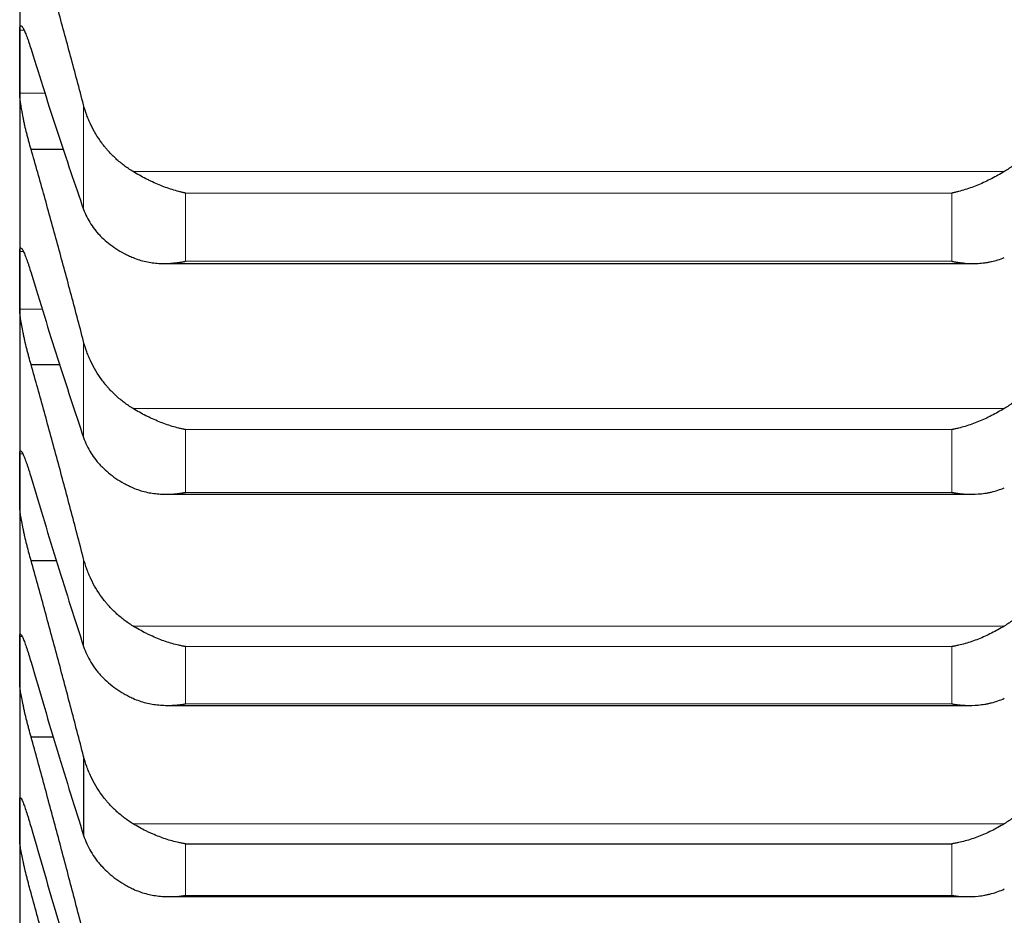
# Model space of a CAD drawing. Header units: inches. Extents: x 0 to 20790, y -12 to 14700.
# Tile 340 of 436: x 14115 to 14162, y 9375 to 9417. Entities that reach past the tile are written whole.
import ezdxf

# ---------------------------------------------------------------- set-up
doc = ezdxf.new("R2010")
doc.units = ezdxf.units.IN
doc.layers.add('1', color=7, linetype='Continuous', true_color=0xffffff)
doc.layers.add('254', color=7, linetype='Continuous', true_color=0xffffff)
doc.styles.add('latin_extended', font='simplex.shx')
doc.dimstyles.get("Standard").update_dxf_attribs({"dimtxt": 0.18, "dimasz": 0.18, "dimexe": 0.18, "dimexo": 0.0625, "dimgap": 0.09, "dimtad": 0, "dimtih": 1, "dimtoh": 1, "dimdec": 4, "dimzin": 0, "dimdsep": 46, "dimtxsty": 'Standard', "dimcen": 0.09, "dimadec": 0, "dimazin": 0, "dimtfac": 1, "dimtdec": 4, "dimtofl": 0, "dimtmove": 0, "dimatfit": 3, "dimfxl": 1, "dimtolj": 1, "dimtzin": 0, "dimarcsym": 0})

# ---------------------------------------------------------------- blocks, each defined once
blk = doc.blocks.new('_U5')
at = {"layer": '254', "color": 3, "linetype": 'Continuous', "lineweight": 13, "transparency": 16777216}
for p, q in [((14167.097, 9939.463), (14167.097, 8111.817)), ((14417.097, 9439.463), (14417.097, 8111.817)), ((14167.097, 8146.817), (13002.826, 8146.817)), ((14044.597, 8146.817), (13922.097, 8146.817)), ((14417.097, 8146.817), (14167.097, 8146.817)), ((14539.597, 8146.817), (14662.097, 8146.817))]:
    blk.add_line(p, q, dxfattribs=at)
at = {"layer": '254', "color": 3, "transparency": 16777216}
for points in [[(14044.597, 8126.4), (14044.597, 8167.233), (14167.097, 8146.817)], [(14539.597, 8167.233), (14539.597, 8126.4), (14417.097, 8146.817)]]:
    blk.add_solid(points, dxfattribs=at)
at = {"layer": 'Defpoints', "color": 0, "transparency": 16777216}
for p in [(14167.097, 9974.463), (14417.097, 9474.463), (14167.097, 8146.817)]:
    blk.add_point(p, dxfattribs=at)
at = {"layer": '254', "color": 2, "lineweight": 13, "transparency": 16777216, "insert": (13064.076, 8330.567), "char_height": 122.5, "attachment_point": 1, "style": 'latin_extended'}
blk.add_mtext('\\A1;250', dxfattribs=at)
blk = doc.blocks.new('_U6')
at = {"layer": '254', "color": 3, "linetype": 'Continuous', "lineweight": 13, "transparency": 16777216}
for p, q in [((14007.097, 9939.463), (14007.097, 8391.817)), ((14167.095, 9649.526), (14167.095, 8391.817)), ((14007.097, 8426.817), (12939.597, 8426.817)), ((13884.597, 8426.817), (13762.097, 8426.817)), ((14167.095, 8426.817), (14007.097, 8426.817)), ((14289.595, 8426.817), (14412.095, 8426.817))]:
    blk.add_line(p, q, dxfattribs=at)
at = {"layer": '254', "color": 3, "transparency": 16777216}
for points in [[(13884.597, 8406.4), (13884.597, 8447.233), (14007.097, 8426.817)], [(14289.595, 8447.233), (14289.595, 8406.4), (14167.095, 8426.817)]]:
    blk.add_solid(points, dxfattribs=at)
at = {"layer": 'Defpoints', "color": 0, "transparency": 16777216}
for p in [(14007.097, 9974.463), (14167.095, 9684.526), (14007.097, 8426.817)]:
    blk.add_point(p, dxfattribs=at)
at = {"layer": '254', "color": 2, "lineweight": 13, "transparency": 16777216, "insert": (13000.847, 8814.733), "char_height": 122.5, "attachment_point": 1, "style": 'latin_extended'}
blk.add_mtext('\\A1;\\C2;Flywheel\\P\\C2;90-240', dxfattribs=at)

msp = doc.modelspace()

# ---------------------------------------------------------------- linework, layer by layer
at = {"layer": '1', "color": 2, "linetype": 'Continuous', "lineweight": 25}
for p, q in [((14115.097, 9426.607), (14115.097, 9415.347)), ((14115.097, 9415.347), (14115.097, 9404.983)), ((14115.635, 9411.196), (14117.189, 9411.196)), ((14121.934, 9405.783), (14160.235, 9405.783)), ((14115.097, 9404.983), (14115.097, 9395.53)), ((14115.635, 9400.996), (14117.019, 9400.996)), ((14115.097, 9395.53), (14115.097, 9387.005)), ((14122.022, 9394.853), (14160.147, 9394.853)), ((14115.635, 9391.715), (14116.858, 9391.715)), ((14115.097, 9387.005), (14115.097, 9379.42)), ((14122.11, 9384.85), (14160.059, 9384.85)), ((14115.635, 9383.367), (14116.705, 9383.367)), ((14118.123, 9382.436), (14118.123, 9378.692)), ((14115.097, 9379.42), (14115.097, 9372.788)), ((14122.953, 9378.292), (14159.241, 9378.292)), ((14122.199, 9375.789), (14159.971, 9375.789))]:
    msp.add_line(p, q, dxfattribs=at)
at = {"layer": '1', "color": 110, "linetype": 'Continuous', "lineweight": 13}
for p, q in [((14115.1, 9416.843), (14115.3, 9416.843)), ((14115.1, 9413.852), (14116.317, 9413.852)), ((14118.123, 9413.291), (14118.123, 9408.347)), ((14120.466, 9410.138), (14161.729, 9410.138)), ((14122.953, 9409.117), (14159.241, 9409.117)), ((14122.953, 9409.117), (14122.953, 9405.889)), ((14159.241, 9409.117), (14159.241, 9405.889)), ((14115.1, 9406.353), (14115.266, 9406.353)), ((14122.953, 9405.889), (14159.241, 9405.889)), ((14115.1, 9403.612), (14116.184, 9403.612)), ((14118.123, 9402.084), (14118.123, 9397.533)), ((14120.466, 9398.912), (14161.729, 9398.912)), ((14122.953, 9397.914), (14159.241, 9397.914)), ((14122.953, 9397.914), (14122.953, 9394.942)), ((14159.241, 9397.914), (14159.241, 9394.942)), ((14115.1, 9396.773), (14115.238, 9396.773)), ((14122.953, 9394.942), (14159.241, 9394.942)), ((14118.123, 9391.793), (14118.123, 9387.643)), ((14120.466, 9388.608), (14161.729, 9388.608)), ((14115.1, 9388.119), (14115.214, 9388.119)), ((14122.953, 9387.633), (14159.241, 9387.633)), ((14122.953, 9387.633), (14122.953, 9384.923)), ((14159.241, 9387.633), (14159.241, 9384.923)), ((14122.953, 9384.923), (14159.241, 9384.923)), ((14120.466, 9379.242), (14161.729, 9379.242)), ((14122.953, 9378.292), (14122.953, 9375.848)), ((14159.241, 9378.292), (14159.241, 9375.848)), ((14122.953, 9375.848), (14159.241, 9375.848))]:
    msp.add_line(p, q, dxfattribs=at)
at = {"layer": '1', "color": 2, "linetype": 'Continuous', "lineweight": 25}
for points in [[(14118.123, 9413.291), (14117.92, 9414.066), (14117.51, 9415.605), (14116.891, 9417.875), (14116.266, 9420.108), (14115.846, 9421.572), (14115.635, 9422.298)], [(14115.097, 9415.347), (14115.097, 9415.846), (14115.098, 9416.344), (14115.1, 9416.843)], [(14115.635, 9415.928), (14115.846, 9415.249), (14116.266, 9413.916), (14116.891, 9411.985), (14117.51, 9410.125), (14117.92, 9408.932), (14118.123, 9408.347)], [(14115.1, 9413.852), (14115.098, 9414.35), (14115.097, 9414.849), (14115.097, 9415.347)], [(14118.123, 9402.084), (14117.92, 9402.865), (14117.51, 9404.416), (14116.891, 9406.71), (14116.266, 9408.972), (14115.846, 9410.459), (14115.635, 9411.196)], [(14115.097, 9404.983), (14115.097, 9405.439), (14115.098, 9405.896), (14115.1, 9406.353)], [(14115.635, 9405.333), (14115.846, 9404.638), (14116.266, 9403.272), (14116.891, 9401.289), (14117.51, 9399.372), (14117.92, 9398.139), (14118.123, 9397.533)], [(14115.1, 9403.612), (14115.098, 9404.069), (14115.097, 9404.526), (14115.097, 9404.983)], [(14118.123, 9391.793), (14117.92, 9392.579), (14117.51, 9394.14), (14116.891, 9396.455), (14116.266, 9398.742), (14115.846, 9400.248), (14115.635, 9400.996)], [(14115.097, 9395.53), (14115.097, 9395.944), (14115.098, 9396.359), (14115.1, 9396.773)], [(14115.1, 9394.287), (14115.098, 9394.701), (14115.097, 9395.116), (14115.097, 9395.53)], [(14115.635, 9395.649), (14115.846, 9394.94), (14116.266, 9393.544), (14116.891, 9391.511), (14117.51, 9389.54), (14117.92, 9388.268), (14118.123, 9387.643)], [(14118.123, 9382.436), (14117.92, 9383.224), (14117.51, 9384.794), (14116.891, 9387.125), (14116.266, 9389.434), (14115.846, 9390.957), (14115.635, 9391.715)], [(14115.097, 9387.005), (14115.097, 9387.376), (14115.098, 9387.747), (14115.1, 9388.119)], [(14115.1, 9385.89), (14115.098, 9386.262), (14115.097, 9386.633), (14115.097, 9387.005)], [(14115.635, 9386.892), (14115.846, 9386.17), (14116.266, 9384.745), (14116.891, 9382.666), (14117.51, 9380.645), (14117.92, 9379.337), (14118.123, 9378.692)], [(14118.123, 9374.026), (14117.92, 9374.817), (14117.51, 9376.392), (14116.891, 9378.736), (14116.266, 9381.062), (14115.846, 9382.6), (14115.635, 9383.367)], [(14115.097, 9379.42), (14115.097, 9379.748), (14115.098, 9380.075), (14115.1, 9380.403)], [(14115.1, 9378.437), (14115.098, 9378.764), (14115.097, 9379.092), (14115.097, 9379.42)], [(14115.635, 9379.076), (14115.846, 9378.341), (14116.266, 9376.891), (14116.891, 9374.769), (14117.51, 9372.701), (14117.92, 9371.358), (14118.123, 9370.696)], [(14118.123, 9366.578), (14117.92, 9367.37), (14117.51, 9368.948), (14116.891, 9371.301), (14116.266, 9373.641), (14115.846, 9375.192), (14115.635, 9375.965)]]:
    msp.add_open_spline(points, degree=3, dxfattribs=at)
for points, knots in [([(14115.1, 9416.843), (14115.1, 9416.872), (14115.102, 9416.923), (14115.11, 9416.982), (14115.119, 9417.009), (14115.127, 9417.024), (14115.13, 9417.028), (14115.136, 9417.035), (14115.139, 9417.037), (14115.157, 9417.046), (14115.173, 9417.04), (14115.198, 9417.017), (14115.203, 9417.012), (14115.211, 9417.002), (14115.214, 9416.999), (14115.22, 9416.992), (14115.234, 9416.973), (14115.26, 9416.931), (14115.286, 9416.882), (14115.313, 9416.828), (14115.327, 9416.797), (14115.371, 9416.698), (14115.402, 9416.622), (14115.449, 9416.495), (14115.465, 9416.45), (14115.49, 9416.379), (14115.499, 9416.355), (14115.515, 9416.306), (14115.524, 9416.28), (14115.566, 9416.153), (14115.6, 9416.044), (14115.635, 9415.928)], [0, 0, 0, 0, 0.0625, 0.125, 0.1875, 0.1875, 0.21875, 0.21875, 0.25, 0.25, 0.375, 0.375, 0.40625, 0.40625, 0.421875, 0.421875, 0.4375, 0.5, 0.5625, 0.5625, 0.625, 0.625, 0.75, 0.75, 0.8125, 0.8125, 0.84375, 0.84375, 0.875, 0.875, 1, 1, 1, 1]), ([(14115.635, 9411.196), (14115.6, 9411.313), (14115.566, 9411.433), (14115.516, 9411.618), (14115.499, 9411.681), (14115.475, 9411.776), (14115.466, 9411.808), (14115.45, 9411.872), (14115.442, 9411.905), (14115.402, 9412.066), (14115.371, 9412.194), (14115.328, 9412.385), (14115.314, 9412.449), (14115.293, 9412.544), (14115.287, 9412.576), (14115.274, 9412.638), (14115.267, 9412.669), (14115.236, 9412.823), (14115.214, 9412.941), (14115.189, 9413.083), (14115.184, 9413.11), (14115.175, 9413.166), (14115.17, 9413.193), (14115.158, 9413.274), (14115.15, 9413.325), (14115.129, 9413.473), (14115.118, 9413.562), (14115.109, 9413.663), (14115.108, 9413.683), (14115.105, 9413.72), (14115.104, 9413.738), (14115.101, 9413.791), (14115.1, 9413.822), (14115.1, 9413.852)], [0, 0, 0, 0, 0.125, 0.125, 0.1875, 0.1875, 0.21875, 0.21875, 0.25, 0.25, 0.375, 0.375, 0.4375, 0.4375, 0.46875, 0.46875, 0.5, 0.5, 0.625, 0.625, 0.65625, 0.65625, 0.6875, 0.6875, 0.75, 0.75, 0.875, 0.875, 0.90625, 0.90625, 0.9375, 0.9375, 1, 1, 1, 1]), ([(14120.466, 9410.138), (14120.32, 9410.226), (14120.18, 9410.321), (14119.911, 9410.523), (14119.653, 9410.737), (14119.417, 9410.976), (14119.276, 9411.132), (14119.249, 9411.164), (14119.194, 9411.228), (14119.167, 9411.261), (14119.086, 9411.359), (14119.035, 9411.426), (14118.885, 9411.628), (14118.792, 9411.767), (14118.621, 9412.053), (14118.542, 9412.199), (14118.434, 9412.425), (14118.399, 9412.501), (14118.35, 9412.616), (14118.335, 9412.655), (14118.304, 9412.733), (14118.289, 9412.772), (14118.216, 9412.969), (14118.166, 9413.129), (14118.123, 9413.291)], [0, 0, 0, 0, 0.125, 0.125, 0.25, 0.375, 0.375, 0.40625, 0.40625, 0.4375, 0.4375, 0.5, 0.5, 0.625, 0.625, 0.75, 0.75, 0.8125, 0.8125, 0.84375, 0.84375, 0.875, 0.875, 1, 1, 1, 1]), ([(14164.071, 9413.291), (14164.028, 9413.129), (14163.978, 9412.97), (14163.864, 9412.658), (14163.735, 9412.352), (14163.577, 9412.059), (14163.448, 9411.843), (14163.403, 9411.772), (14163.332, 9411.666), (14163.309, 9411.632), (14163.26, 9411.563), (14163.236, 9411.528), (14163.111, 9411.359), (14162.899, 9411.099), (14162.664, 9410.861), (14162.417, 9410.634), (14162.288, 9410.526), (14162.118, 9410.399), (14162.083, 9410.373), (14162.014, 9410.324), (14161.909, 9410.251), (14161.802, 9410.182), (14161.729, 9410.138)], [0, 0, 0, 0, 0.125, 0.125, 0.25, 0.375, 0.375, 0.4375, 0.4375, 0.46875, 0.46875, 0.5, 0.5, 0.625, 0.75, 0.75, 0.875, 0.875, 0.90625, 0.90625, 0.9375, 1, 1, 1, 1]), ([(14122.953, 9409.117), (14122.95, 9409.118), (14122.947, 9409.119), (14122.94, 9409.12), (14122.937, 9409.121), (14122.927, 9409.123), (14122.907, 9409.127), (14122.86, 9409.137), (14122.768, 9409.158), (14122.583, 9409.204), (14122.426, 9409.249), (14122.112, 9409.347), (14121.904, 9409.423), (14121.593, 9409.552), (14121.489, 9409.598), (14121.334, 9409.67), (14121.282, 9409.695), (14121.178, 9409.745), (14121.126, 9409.771), (14120.971, 9409.851), (14120.869, 9409.906), (14120.666, 9410.019), (14120.566, 9410.078), (14120.466, 9410.138)], [0, 0, 0, 0, 0.003906, 0.003906, 0.007812, 0.007812, 0.015625, 0.03125, 0.0625, 0.125, 0.25, 0.25, 0.5, 0.5, 0.625, 0.625, 0.6875, 0.6875, 0.75, 0.75, 0.875, 0.875, 1, 1, 1, 1]), ([(14161.729, 9410.138), (14161.629, 9410.078), (14161.529, 9410.02), (14161.328, 9409.907), (14161.226, 9409.853), (14161.023, 9409.748), (14160.92, 9409.698), (14160.713, 9409.602), (14160.609, 9409.556), (14160.399, 9409.468), (14160.294, 9409.427), (14160.085, 9409.351), (14159.98, 9409.315), (14159.769, 9409.249), (14159.664, 9409.219), (14159.506, 9409.178), (14159.427, 9409.158), (14159.334, 9409.137), (14159.288, 9409.127), (14159.268, 9409.123), (14159.255, 9409.12), (14159.248, 9409.119), (14159.241, 9409.117)], [0, 0, 0, 0, 0.125, 0.125, 0.25, 0.25, 0.375, 0.375, 0.5, 0.5, 0.625, 0.625, 0.75, 0.75, 0.875, 0.875, 0.9375, 0.96875, 0.984375, 0.992187, 0.992187, 1, 1, 1, 1]), ([(14118.123, 9408.347), (14118.166, 9408.225), (14118.216, 9408.106), (14118.331, 9407.874), (14118.46, 9407.647), (14118.617, 9407.432), (14118.747, 9407.274), (14118.792, 9407.223), (14118.862, 9407.146), (14118.886, 9407.121), (14118.934, 9407.071), (14118.959, 9407.046), (14119.084, 9406.924), (14119.295, 9406.738), (14119.53, 9406.569), (14119.777, 9406.408), (14119.907, 9406.332), (14120.077, 9406.242), (14120.111, 9406.225), (14120.18, 9406.19), (14120.285, 9406.139), (14120.393, 9406.091), (14120.466, 9406.06)], [0, 0, 0, 0, 0.125, 0.125, 0.25, 0.375, 0.375, 0.4375, 0.4375, 0.46875, 0.46875, 0.5, 0.5, 0.625, 0.75, 0.75, 0.875, 0.875, 0.90625, 0.90625, 0.9375, 1, 1, 1, 1]), ([(14115.1, 9406.353), (14115.1, 9406.38), (14115.102, 9406.427), (14115.11, 9406.478), (14115.119, 9406.499), (14115.127, 9406.51), (14115.13, 9406.513), (14115.136, 9406.517), (14115.139, 9406.518), (14115.157, 9406.521), (14115.173, 9406.51), (14115.198, 9406.48), (14115.203, 9406.473), (14115.211, 9406.462), (14115.214, 9406.458), (14115.22, 9406.449), (14115.234, 9406.428), (14115.26, 9406.38), (14115.286, 9406.326), (14115.313, 9406.267), (14115.327, 9406.235), (14115.371, 9406.129), (14115.402, 9406.049), (14115.449, 9405.915), (14115.465, 9405.869), (14115.49, 9405.796), (14115.499, 9405.771), (14115.515, 9405.72), (14115.524, 9405.694), (14115.566, 9405.562), (14115.6, 9405.451), (14115.635, 9405.333)], [0, 0, 0, 0, 0.0625, 0.125, 0.1875, 0.1875, 0.21875, 0.21875, 0.25, 0.25, 0.375, 0.375, 0.40625, 0.40625, 0.421875, 0.421875, 0.4375, 0.5, 0.5625, 0.5625, 0.625, 0.625, 0.75, 0.75, 0.8125, 0.8125, 0.84375, 0.84375, 0.875, 0.875, 1, 1, 1, 1]), ([(14120.466, 9406.06), (14120.565, 9406.018), (14120.666, 9405.982), (14120.867, 9405.92), (14120.968, 9405.893), (14121.172, 9405.849), (14121.275, 9405.832), (14121.481, 9405.805), (14121.585, 9405.795), (14121.795, 9405.784), (14121.9, 9405.782), (14122.11, 9405.786), (14122.215, 9405.791), (14122.425, 9405.808), (14122.53, 9405.82), (14122.689, 9405.842), (14122.768, 9405.855), (14122.86, 9405.871), (14122.907, 9405.88), (14122.927, 9405.884), (14122.94, 9405.887), (14122.947, 9405.888), (14122.953, 9405.889)], [0, 0, 0, 0, 0.125, 0.125, 0.25, 0.25, 0.375, 0.375, 0.5, 0.5, 0.625, 0.625, 0.75, 0.75, 0.875, 0.875, 0.9375, 0.96875, 0.984375, 0.992187, 0.992187, 1, 1, 1, 1]), ([(14159.241, 9405.889), (14159.245, 9405.889), (14159.248, 9405.888), (14159.254, 9405.887), (14159.258, 9405.886), (14159.268, 9405.884), (14159.288, 9405.88), (14159.334, 9405.871), (14159.427, 9405.855), (14159.506, 9405.842), (14159.664, 9405.82), (14159.769, 9405.808), (14160.083, 9405.782), (14160.291, 9405.778), (14160.602, 9405.795), (14160.705, 9405.804), (14160.861, 9405.824), (14160.913, 9405.832), (14161.016, 9405.849), (14161.068, 9405.859), (14161.223, 9405.892), (14161.325, 9405.919), (14161.528, 9405.982), (14161.629, 9406.018), (14161.729, 9406.06)], [0, 0, 0, 0, 0.003906, 0.003906, 0.007813, 0.007813, 0.015625, 0.03125, 0.0625, 0.125, 0.125, 0.25, 0.25, 0.5, 0.5, 0.625, 0.625, 0.6875, 0.6875, 0.75, 0.75, 0.875, 0.875, 1, 1, 1, 1]), ([(14115.635, 9400.996), (14115.6, 9401.115), (14115.566, 9401.237), (14115.516, 9401.424), (14115.499, 9401.487), (14115.475, 9401.583), (14115.466, 9401.615), (14115.45, 9401.679), (14115.442, 9401.712), (14115.402, 9401.873), (14115.371, 9402.001), (14115.328, 9402.191), (14115.314, 9402.254), (14115.293, 9402.348), (14115.287, 9402.379), (14115.274, 9402.441), (14115.267, 9402.472), (14115.236, 9402.623), (14115.214, 9402.739), (14115.189, 9402.877), (14115.184, 9402.905), (14115.175, 9402.958), (14115.17, 9402.985), (14115.158, 9403.063), (14115.15, 9403.113), (14115.129, 9403.255), (14115.118, 9403.341), (14115.109, 9403.436), (14115.108, 9403.455), (14115.105, 9403.49), (14115.104, 9403.507), (14115.101, 9403.556), (14115.1, 9403.585), (14115.1, 9403.612)], [0, 0, 0, 0, 0.125, 0.125, 0.1875, 0.1875, 0.21875, 0.21875, 0.25, 0.25, 0.375, 0.375, 0.4375, 0.4375, 0.46875, 0.46875, 0.5, 0.5, 0.625, 0.625, 0.65625, 0.65625, 0.6875, 0.6875, 0.75, 0.75, 0.875, 0.875, 0.90625, 0.90625, 0.9375, 0.9375, 1, 1, 1, 1]), ([(14120.466, 9398.912), (14120.32, 9399.001), (14120.18, 9399.096), (14119.911, 9399.299), (14119.653, 9399.514), (14119.417, 9399.754), (14119.276, 9399.911), (14119.249, 9399.943), (14119.194, 9400.008), (14119.167, 9400.04), (14119.086, 9400.139), (14119.035, 9400.206), (14118.885, 9400.41), (14118.792, 9400.55), (14118.621, 9400.837), (14118.542, 9400.985), (14118.434, 9401.212), (14118.399, 9401.288), (14118.35, 9401.404), (14118.335, 9401.443), (14118.304, 9401.522), (14118.289, 9401.562), (14118.216, 9401.76), (14118.166, 9401.921), (14118.123, 9402.084)], [0, 0, 0, 0, 0.125, 0.125, 0.25, 0.375, 0.375, 0.40625, 0.40625, 0.4375, 0.4375, 0.5, 0.5, 0.625, 0.625, 0.75, 0.75, 0.8125, 0.8125, 0.84375, 0.84375, 0.875, 0.875, 1, 1, 1, 1]), ([(14164.071, 9402.084), (14164.028, 9401.921), (14163.978, 9401.76), (14163.864, 9401.447), (14163.735, 9401.139), (14163.577, 9400.843), (14163.448, 9400.626), (14163.403, 9400.555), (14163.332, 9400.448), (14163.309, 9400.413), (14163.26, 9400.344), (14163.236, 9400.31), (14163.111, 9400.139), (14162.899, 9399.878), (14162.664, 9399.639), (14162.417, 9399.411), (14162.288, 9399.302), (14162.118, 9399.174), (14162.083, 9399.149), (14162.014, 9399.099), (14161.909, 9399.026), (14161.802, 9398.957), (14161.729, 9398.912)], [0, 0, 0, 0, 0.125, 0.125, 0.25, 0.375, 0.375, 0.4375, 0.4375, 0.46875, 0.46875, 0.5, 0.5, 0.625, 0.75, 0.75, 0.875, 0.875, 0.90625, 0.90625, 0.9375, 1, 1, 1, 1]), ([(14122.953, 9397.914), (14122.95, 9397.914), (14122.947, 9397.915), (14122.94, 9397.916), (14122.937, 9397.917), (14122.927, 9397.919), (14122.907, 9397.923), (14122.86, 9397.932), (14122.768, 9397.951), (14122.583, 9397.994), (14122.426, 9398.037), (14122.112, 9398.131), (14121.904, 9398.205), (14121.593, 9398.331), (14121.489, 9398.376), (14121.334, 9398.447), (14121.282, 9398.471), (14121.178, 9398.521), (14121.126, 9398.547), (14120.971, 9398.625), (14120.869, 9398.68), (14120.666, 9398.793), (14120.566, 9398.852), (14120.466, 9398.912)], [0, 0, 0, 0, 0.003906, 0.003906, 0.007813, 0.007813, 0.015625, 0.03125, 0.0625, 0.125, 0.25, 0.25, 0.5, 0.5, 0.625, 0.625, 0.6875, 0.6875, 0.75, 0.75, 0.875, 0.875, 1, 1, 1, 1]), ([(14161.729, 9398.912), (14161.629, 9398.852), (14161.529, 9398.794), (14161.328, 9398.681), (14161.226, 9398.627), (14161.023, 9398.523), (14160.92, 9398.474), (14160.713, 9398.379), (14160.609, 9398.334), (14160.399, 9398.249), (14160.294, 9398.209), (14160.085, 9398.135), (14159.98, 9398.1), (14159.769, 9398.037), (14159.664, 9398.008), (14159.506, 9397.97), (14159.427, 9397.951), (14159.334, 9397.932), (14159.288, 9397.923), (14159.268, 9397.919), (14159.255, 9397.916), (14159.248, 9397.915), (14159.241, 9397.914)], [0, 0, 0, 0, 0.125, 0.125, 0.25, 0.25, 0.375, 0.375, 0.5, 0.5, 0.625, 0.625, 0.75, 0.75, 0.875, 0.875, 0.9375, 0.96875, 0.984375, 0.992187, 0.992187, 1, 1, 1, 1]), ([(14118.123, 9397.533), (14118.166, 9397.407), (14118.216, 9397.283), (14118.331, 9397.042), (14118.46, 9396.807), (14118.617, 9396.584), (14118.747, 9396.421), (14118.792, 9396.367), (14118.862, 9396.288), (14118.886, 9396.262), (14118.934, 9396.21), (14118.959, 9396.184), (14119.084, 9396.057), (14119.295, 9395.864), (14119.53, 9395.688), (14119.777, 9395.52), (14119.907, 9395.441), (14120.077, 9395.348), (14120.111, 9395.33), (14120.18, 9395.294), (14120.285, 9395.241), (14120.393, 9395.191), (14120.466, 9395.159)], [0, 0, 0, 0, 0.125, 0.125, 0.25, 0.375, 0.375, 0.4375, 0.4375, 0.46875, 0.46875, 0.5, 0.5, 0.625, 0.75, 0.75, 0.875, 0.875, 0.90625, 0.90625, 0.9375, 1, 1, 1, 1]), ([(14115.1, 9396.773), (14115.1, 9396.798), (14115.102, 9396.839), (14115.11, 9396.883), (14115.119, 9396.899), (14115.127, 9396.906), (14115.13, 9396.908), (14115.136, 9396.909), (14115.139, 9396.909), (14115.157, 9396.905), (14115.173, 9396.888), (14115.198, 9396.852), (14115.203, 9396.844), (14115.211, 9396.831), (14115.214, 9396.826), (14115.22, 9396.817), (14115.234, 9396.792), (14115.26, 9396.739), (14115.286, 9396.68), (14115.313, 9396.616), (14115.327, 9396.582), (14115.371, 9396.469), (14115.402, 9396.385), (14115.449, 9396.247), (14115.465, 9396.198), (14115.49, 9396.123), (14115.499, 9396.097), (14115.515, 9396.044), (14115.524, 9396.018), (14115.566, 9395.883), (14115.6, 9395.769), (14115.635, 9395.649)], [0, 0, 0, 0, 0.0625, 0.125, 0.1875, 0.1875, 0.21875, 0.21875, 0.25, 0.25, 0.375, 0.375, 0.40625, 0.40625, 0.421875, 0.421875, 0.4375, 0.5, 0.5625, 0.5625, 0.625, 0.625, 0.75, 0.75, 0.8125, 0.8125, 0.84375, 0.84375, 0.875, 0.875, 1, 1, 1, 1]), ([(14120.466, 9395.159), (14120.565, 9395.115), (14120.666, 9395.077), (14120.867, 9395.011), (14120.968, 9394.982), (14121.172, 9394.935), (14121.275, 9394.915), (14121.481, 9394.884), (14121.585, 9394.873), (14121.795, 9394.857), (14121.9, 9394.854), (14122.11, 9394.853), (14122.215, 9394.856), (14122.425, 9394.87), (14122.53, 9394.88), (14122.689, 9394.9), (14122.768, 9394.911), (14122.86, 9394.926), (14122.907, 9394.934), (14122.927, 9394.937), (14122.94, 9394.94), (14122.947, 9394.941), (14122.953, 9394.942)], [0, 0, 0, 0, 0.125, 0.125, 0.25, 0.25, 0.375, 0.375, 0.5, 0.5, 0.625, 0.625, 0.75, 0.75, 0.875, 0.875, 0.9375, 0.96875, 0.984375, 0.992188, 0.992188, 1, 1, 1, 1]), ([(14159.241, 9394.942), (14159.245, 9394.942), (14159.248, 9394.941), (14159.254, 9394.94), (14159.258, 9394.939), (14159.268, 9394.937), (14159.288, 9394.934), (14159.334, 9394.926), (14159.427, 9394.911), (14159.506, 9394.9), (14159.664, 9394.88), (14159.769, 9394.87), (14160.083, 9394.85), (14160.291, 9394.85), (14160.602, 9394.872), (14160.705, 9394.883), (14160.861, 9394.906), (14160.913, 9394.915), (14161.016, 9394.934), (14161.068, 9394.945), (14161.223, 9394.982), (14161.325, 9395.01), (14161.528, 9395.077), (14161.629, 9395.115), (14161.729, 9395.159)], [0, 0, 0, 0, 0.003906, 0.003906, 0.007812, 0.007812, 0.015625, 0.03125, 0.0625, 0.125, 0.125, 0.25, 0.25, 0.5, 0.5, 0.625, 0.625, 0.6875, 0.6875, 0.75, 0.75, 0.875, 0.875, 1, 1, 1, 1]), ([(14115.635, 9391.715), (14115.6, 9391.836), (14115.566, 9391.959), (14115.516, 9392.147), (14115.499, 9392.211), (14115.475, 9392.307), (14115.466, 9392.339), (14115.45, 9392.404), (14115.442, 9392.436), (14115.402, 9392.597), (14115.371, 9392.724), (14115.328, 9392.913), (14115.314, 9392.975), (14115.293, 9393.069), (14115.287, 9393.099), (14115.274, 9393.161), (14115.267, 9393.191), (14115.236, 9393.34), (14115.214, 9393.453), (14115.189, 9393.587), (14115.184, 9393.614), (14115.175, 9393.666), (14115.17, 9393.692), (14115.158, 9393.768), (14115.15, 9393.816), (14115.129, 9393.952), (14115.118, 9394.034), (14115.109, 9394.124), (14115.108, 9394.141), (14115.105, 9394.174), (14115.104, 9394.19), (14115.101, 9394.235), (14115.1, 9394.262), (14115.1, 9394.287)], [0, 0, 0, 0, 0.125, 0.125, 0.1875, 0.1875, 0.21875, 0.21875, 0.25, 0.25, 0.375, 0.375, 0.4375, 0.4375, 0.46875, 0.46875, 0.5, 0.5, 0.625, 0.625, 0.65625, 0.65625, 0.6875, 0.6875, 0.75, 0.75, 0.875, 0.875, 0.90625, 0.90625, 0.9375, 0.9375, 1, 1, 1, 1]), ([(14120.466, 9388.608), (14120.32, 9388.697), (14120.18, 9388.792), (14119.911, 9388.996), (14119.653, 9389.212), (14119.417, 9389.452), (14119.276, 9389.61), (14119.249, 9389.642), (14119.194, 9389.707), (14119.167, 9389.74), (14119.086, 9389.839), (14119.035, 9389.907), (14118.885, 9390.111), (14118.792, 9390.252), (14118.621, 9390.54), (14118.542, 9390.688), (14118.434, 9390.916), (14118.399, 9390.993), (14118.35, 9391.11), (14118.335, 9391.149), (14118.304, 9391.228), (14118.289, 9391.268), (14118.216, 9391.467), (14118.166, 9391.629), (14118.123, 9391.793)], [0, 0, 0, 0, 0.125, 0.125, 0.25, 0.375, 0.375, 0.40625, 0.40625, 0.4375, 0.4375, 0.5, 0.5, 0.625, 0.625, 0.75, 0.75, 0.8125, 0.8125, 0.84375, 0.84375, 0.875, 0.875, 1, 1, 1, 1]), ([(14164.071, 9391.793), (14164.028, 9391.629), (14163.978, 9391.468), (14163.864, 9391.152), (14163.735, 9390.843), (14163.577, 9390.546), (14163.448, 9390.328), (14163.403, 9390.256), (14163.332, 9390.15), (14163.309, 9390.114), (14163.26, 9390.045), (14163.236, 9390.01), (14163.111, 9389.839), (14162.899, 9389.577), (14162.664, 9389.337), (14162.417, 9389.108), (14162.288, 9388.999), (14162.118, 9388.87), (14162.083, 9388.845), (14162.014, 9388.795), (14161.909, 9388.722), (14161.802, 9388.653), (14161.729, 9388.608)], [0, 0, 0, 0, 0.125, 0.125, 0.25, 0.375, 0.375, 0.4375, 0.4375, 0.46875, 0.46875, 0.5, 0.5, 0.625, 0.75, 0.75, 0.875, 0.875, 0.90625, 0.90625, 0.9375, 1, 1, 1, 1]), ([(14122.953, 9387.633), (14122.95, 9387.634), (14122.947, 9387.634), (14122.94, 9387.635), (14122.937, 9387.636), (14122.927, 9387.638), (14122.907, 9387.641), (14122.86, 9387.65), (14122.768, 9387.668), (14122.583, 9387.708), (14122.426, 9387.748), (14122.112, 9387.838), (14121.904, 9387.909), (14121.593, 9388.032), (14121.489, 9388.076), (14121.334, 9388.145), (14121.282, 9388.169), (14121.178, 9388.219), (14121.126, 9388.244), (14120.971, 9388.322), (14120.869, 9388.376), (14120.666, 9388.489), (14120.566, 9388.547), (14120.466, 9388.608)], [0, 0, 0, 0, 0.003906, 0.003906, 0.007813, 0.007813, 0.015625, 0.03125, 0.0625, 0.125, 0.25, 0.25, 0.5, 0.5, 0.625, 0.625, 0.6875, 0.6875, 0.75, 0.75, 0.875, 0.875, 1, 1, 1, 1]), ([(14161.729, 9388.608), (14161.629, 9388.547), (14161.529, 9388.489), (14161.328, 9388.377), (14161.226, 9388.323), (14161.023, 9388.221), (14160.92, 9388.172), (14160.713, 9388.079), (14160.609, 9388.035), (14160.399, 9387.952), (14160.294, 9387.913), (14160.085, 9387.842), (14159.98, 9387.809), (14159.769, 9387.749), (14159.664, 9387.721), (14159.506, 9387.685), (14159.427, 9387.668), (14159.334, 9387.65), (14159.288, 9387.641), (14159.268, 9387.638), (14159.255, 9387.635), (14159.248, 9387.634), (14159.241, 9387.633)], [0, 0, 0, 0, 0.125, 0.125, 0.25, 0.25, 0.375, 0.375, 0.5, 0.5, 0.625, 0.625, 0.75, 0.75, 0.875, 0.875, 0.9375, 0.96875, 0.984375, 0.992188, 0.992188, 1, 1, 1, 1]), ([(14115.1, 9388.119), (14115.1, 9388.14), (14115.102, 9388.177), (14115.11, 9388.213), (14115.119, 9388.224), (14115.127, 9388.227), (14115.13, 9388.227), (14115.136, 9388.226), (14115.139, 9388.225), (14115.157, 9388.214), (14115.173, 9388.192), (14115.198, 9388.15), (14115.203, 9388.14), (14115.211, 9388.125), (14115.214, 9388.12), (14115.22, 9388.109), (14115.234, 9388.081), (14115.26, 9388.022), (14115.286, 9387.96), (14115.313, 9387.891), (14115.327, 9387.854), (14115.371, 9387.736), (14115.402, 9387.648), (14115.449, 9387.504), (14115.465, 9387.454), (14115.49, 9387.376), (14115.499, 9387.349), (14115.515, 9387.295), (14115.524, 9387.268), (14115.566, 9387.13), (14115.6, 9387.013), (14115.635, 9386.892)], [0, 0, 0, 0, 0.0625, 0.125, 0.1875, 0.1875, 0.21875, 0.21875, 0.25, 0.25, 0.375, 0.375, 0.40625, 0.40625, 0.421875, 0.421875, 0.4375, 0.5, 0.5625, 0.5625, 0.625, 0.625, 0.75, 0.75, 0.8125, 0.8125, 0.84375, 0.84375, 0.875, 0.875, 1, 1, 1, 1]), ([(14118.123, 9387.643), (14118.166, 9387.512), (14118.216, 9387.385), (14118.331, 9387.136), (14118.46, 9386.893), (14118.617, 9386.662), (14118.747, 9386.493), (14118.792, 9386.437), (14118.862, 9386.355), (14118.886, 9386.328), (14118.934, 9386.274), (14118.959, 9386.248), (14119.084, 9386.116), (14119.295, 9385.916), (14119.53, 9385.733), (14119.777, 9385.56), (14119.907, 9385.478), (14120.077, 9385.381), (14120.111, 9385.362), (14120.18, 9385.325), (14120.285, 9385.27), (14120.393, 9385.218), (14120.466, 9385.185)], [0, 0, 0, 0, 0.125, 0.125, 0.25, 0.375, 0.375, 0.4375, 0.4375, 0.46875, 0.46875, 0.5, 0.5, 0.625, 0.75, 0.75, 0.875, 0.875, 0.90625, 0.90625, 0.9375, 1, 1, 1, 1]), ([(14115.635, 9383.367), (14115.6, 9383.489), (14115.566, 9383.613), (14115.516, 9383.803), (14115.499, 9383.867), (14115.475, 9383.963), (14115.466, 9383.995), (14115.45, 9384.06), (14115.442, 9384.092), (14115.402, 9384.253), (14115.371, 9384.38), (14115.328, 9384.566), (14115.314, 9384.628), (14115.293, 9384.72), (14115.287, 9384.75), (14115.274, 9384.811), (14115.267, 9384.84), (14115.236, 9384.986), (14115.214, 9385.097), (14115.189, 9385.228), (14115.184, 9385.254), (14115.175, 9385.304), (14115.17, 9385.329), (14115.158, 9385.402), (14115.15, 9385.448), (14115.129, 9385.579), (14115.118, 9385.657), (14115.109, 9385.741), (14115.108, 9385.757), (14115.105, 9385.788), (14115.104, 9385.802), (14115.101, 9385.844), (14115.1, 9385.869), (14115.1, 9385.89)], [0, 0, 0, 0, 0.125, 0.125, 0.1875, 0.1875, 0.21875, 0.21875, 0.25, 0.25, 0.375, 0.375, 0.4375, 0.4375, 0.46875, 0.46875, 0.5, 0.5, 0.625, 0.625, 0.65625, 0.65625, 0.6875, 0.6875, 0.75, 0.75, 0.875, 0.875, 0.90625, 0.90625, 0.9375, 0.9375, 1, 1, 1, 1]), ([(14120.466, 9385.185), (14120.565, 9385.139), (14120.666, 9385.1), (14120.867, 9385.03), (14120.968, 9385), (14121.172, 9384.948), (14121.275, 9384.927), (14121.481, 9384.892), (14121.585, 9384.878), (14121.795, 9384.859), (14121.9, 9384.853), (14122.11, 9384.849), (14122.215, 9384.85), (14122.425, 9384.86), (14122.53, 9384.868), (14122.689, 9384.885), (14122.768, 9384.895), (14122.86, 9384.908), (14122.907, 9384.915), (14122.927, 9384.919), (14122.94, 9384.921), (14122.947, 9384.922), (14122.953, 9384.923)], [0, 0, 0, 0, 0.125, 0.125, 0.25, 0.25, 0.375, 0.375, 0.5, 0.5, 0.625, 0.625, 0.75, 0.75, 0.875, 0.875, 0.9375, 0.96875, 0.984375, 0.992187, 0.992187, 1, 1, 1, 1]), ([(14159.241, 9384.923), (14159.245, 9384.923), (14159.248, 9384.922), (14159.254, 9384.921), (14159.258, 9384.92), (14159.268, 9384.919), (14159.288, 9384.915), (14159.334, 9384.908), (14159.427, 9384.895), (14159.506, 9384.885), (14159.664, 9384.868), (14159.769, 9384.86), (14160.083, 9384.845), (14160.291, 9384.849), (14160.602, 9384.877), (14160.705, 9384.891), (14160.861, 9384.917), (14160.913, 9384.926), (14161.016, 9384.948), (14161.068, 9384.96), (14161.223, 9384.999), (14161.325, 9385.029), (14161.528, 9385.099), (14161.629, 9385.139), (14161.729, 9385.185)], [0, 0, 0, 0, 0.003906, 0.003906, 0.007812, 0.007812, 0.015625, 0.03125, 0.0625, 0.125, 0.125, 0.25, 0.25, 0.5, 0.5, 0.625, 0.625, 0.6875, 0.6875, 0.75, 0.75, 0.875, 0.875, 1, 1, 1, 1]), ([(14120.466, 9379.242), (14120.32, 9379.331), (14120.18, 9379.426), (14119.911, 9379.63), (14119.653, 9379.847), (14119.417, 9380.088), (14119.276, 9380.246), (14119.249, 9380.278), (14119.194, 9380.343), (14119.167, 9380.376), (14119.086, 9380.475), (14119.035, 9380.543), (14118.885, 9380.748), (14118.792, 9380.889), (14118.621, 9381.178), (14118.542, 9381.327), (14118.434, 9381.556), (14118.399, 9381.633), (14118.35, 9381.75), (14118.335, 9381.789), (14118.304, 9381.869), (14118.289, 9381.908), (14118.216, 9382.108), (14118.166, 9382.271), (14118.123, 9382.436)], [0, 0, 0, 0, 0.125, 0.125, 0.25, 0.375, 0.375, 0.40625, 0.40625, 0.4375, 0.4375, 0.5, 0.5, 0.625, 0.625, 0.75, 0.75, 0.8125, 0.8125, 0.84375, 0.84375, 0.875, 0.875, 1, 1, 1, 1]), ([(14164.071, 9382.436), (14164.028, 9382.271), (14163.978, 9382.109), (14163.864, 9381.792), (14163.735, 9381.482), (14163.577, 9381.184), (14163.448, 9380.966), (14163.403, 9380.894), (14163.332, 9380.787), (14163.309, 9380.751), (14163.26, 9380.681), (14163.236, 9380.647), (14163.111, 9380.476), (14162.899, 9380.213), (14162.664, 9379.972), (14162.417, 9379.743), (14162.288, 9379.634), (14162.118, 9379.505), (14162.083, 9379.479), (14162.014, 9379.429), (14161.909, 9379.356), (14161.802, 9379.287), (14161.729, 9379.242)], [0, 0, 0, 0, 0.125, 0.125, 0.25, 0.375, 0.375, 0.4375, 0.4375, 0.46875, 0.46875, 0.5, 0.5, 0.625, 0.75, 0.75, 0.875, 0.875, 0.90625, 0.90625, 0.9375, 1, 1, 1, 1]), ([(14115.1, 9380.403), (14115.1, 9380.422), (14115.102, 9380.454), (14115.11, 9380.481), (14115.119, 9380.487), (14115.127, 9380.486), (14115.13, 9380.485), (14115.136, 9380.482), (14115.139, 9380.479), (14115.157, 9380.461), (14115.173, 9380.435), (14115.198, 9380.386), (14115.203, 9380.375), (14115.211, 9380.358), (14115.214, 9380.352), (14115.22, 9380.34), (14115.234, 9380.309), (14115.26, 9380.245), (14115.286, 9380.178), (14115.313, 9380.105), (14115.327, 9380.066), (14115.371, 9379.941), (14115.402, 9379.85), (14115.449, 9379.701), (14115.465, 9379.65), (14115.49, 9379.57), (14115.499, 9379.542), (14115.515, 9379.487), (14115.524, 9379.459), (14115.566, 9379.317), (14115.6, 9379.199), (14115.635, 9379.076)], [0, 0, 0, 0, 0.0625, 0.125, 0.1875, 0.1875, 0.21875, 0.21875, 0.25, 0.25, 0.375, 0.375, 0.40625, 0.40625, 0.421875, 0.421875, 0.4375, 0.5, 0.5625, 0.5625, 0.625, 0.625, 0.75, 0.75, 0.8125, 0.8125, 0.84375, 0.84375, 0.875, 0.875, 1, 1, 1, 1]), ([(14122.953, 9378.292), (14122.95, 9378.293), (14122.947, 9378.293), (14122.94, 9378.294), (14122.937, 9378.295), (14122.927, 9378.296), (14122.907, 9378.3), (14122.86, 9378.307), (14122.768, 9378.324), (14122.689, 9378.34), (14122.531, 9378.374), (14122.426, 9378.399), (14122.112, 9378.485), (14121.904, 9378.553), (14121.593, 9378.672), (14121.489, 9378.715), (14121.334, 9378.783), (14121.282, 9378.807), (14121.178, 9378.855), (14121.126, 9378.88), (14120.971, 9378.957), (14120.869, 9379.011), (14120.666, 9379.123), (14120.566, 9379.181), (14120.466, 9379.242)], [0, 0, 0, 0, 0.003906, 0.003906, 0.007813, 0.007813, 0.015625, 0.03125, 0.0625, 0.125, 0.125, 0.25, 0.25, 0.5, 0.5, 0.625, 0.625, 0.6875, 0.6875, 0.75, 0.75, 0.875, 0.875, 1, 1, 1, 1]), ([(14161.729, 9379.242), (14161.629, 9379.181), (14161.529, 9379.123), (14161.328, 9379.012), (14161.226, 9378.959), (14161.023, 9378.857), (14160.92, 9378.809), (14160.713, 9378.718), (14160.609, 9378.675), (14160.399, 9378.594), (14160.294, 9378.557), (14160.085, 9378.488), (14159.98, 9378.457), (14159.769, 9378.399), (14159.664, 9378.374), (14159.506, 9378.34), (14159.427, 9378.324), (14159.334, 9378.307), (14159.288, 9378.3), (14159.268, 9378.296), (14159.255, 9378.294), (14159.248, 9378.293), (14159.241, 9378.292)], [0, 0, 0, 0, 0.125, 0.125, 0.25, 0.25, 0.375, 0.375, 0.5, 0.5, 0.625, 0.625, 0.75, 0.75, 0.875, 0.875, 0.9375, 0.96875, 0.984375, 0.992188, 0.992188, 1, 1, 1, 1]), ([(14118.123, 9378.692), (14118.166, 9378.558), (14118.216, 9378.426), (14118.331, 9378.17), (14118.46, 9377.919), (14118.617, 9377.681), (14118.747, 9377.506), (14118.792, 9377.449), (14118.862, 9377.364), (14118.886, 9377.336), (14118.934, 9377.281), (14118.959, 9377.253), (14119.084, 9377.118), (14119.295, 9376.91), (14119.53, 9376.722), (14119.777, 9376.543), (14119.907, 9376.458), (14120.077, 9376.358), (14120.111, 9376.338), (14120.18, 9376.299), (14120.285, 9376.242), (14120.393, 9376.189), (14120.466, 9376.154)], [0, 0, 0, 0, 0.125, 0.125, 0.25, 0.375, 0.375, 0.4375, 0.4375, 0.46875, 0.46875, 0.5, 0.5, 0.625, 0.75, 0.75, 0.875, 0.875, 0.90625, 0.90625, 0.9375, 1, 1, 1, 1]), ([(14115.635, 9375.965), (14115.6, 9376.089), (14115.566, 9376.214), (14115.516, 9376.405), (14115.499, 9376.469), (14115.475, 9376.565), (14115.466, 9376.597), (14115.45, 9376.662), (14115.442, 9376.694), (14115.402, 9376.854), (14115.371, 9376.98), (14115.328, 9377.165), (14115.314, 9377.226), (14115.293, 9377.316), (14115.287, 9377.346), (14115.274, 9377.405), (14115.267, 9377.434), (14115.236, 9377.577), (14115.214, 9377.685), (14115.189, 9377.812), (14115.184, 9377.837), (14115.175, 9377.886), (14115.17, 9377.91), (14115.158, 9377.98), (14115.15, 9378.024), (14115.129, 9378.149), (14115.118, 9378.222), (14115.109, 9378.3), (14115.108, 9378.315), (14115.105, 9378.344), (14115.104, 9378.357), (14115.101, 9378.395), (14115.1, 9378.417), (14115.1, 9378.437)], [0, 0, 0, 0, 0.125, 0.125, 0.1875, 0.1875, 0.21875, 0.21875, 0.25, 0.25, 0.375, 0.375, 0.4375, 0.4375, 0.46875, 0.46875, 0.5, 0.5, 0.625, 0.625, 0.65625, 0.65625, 0.6875, 0.6875, 0.75, 0.75, 0.875, 0.875, 0.90625, 0.90625, 0.9375, 0.9375, 1, 1, 1, 1]), ([(14120.466, 9376.154), (14120.565, 9376.107), (14120.666, 9376.066), (14120.867, 9375.993), (14120.968, 9375.961), (14121.172, 9375.905), (14121.275, 9375.882), (14121.481, 9375.843), (14121.585, 9375.828), (14121.795, 9375.805), (14121.9, 9375.797), (14122.11, 9375.789), (14122.215, 9375.788), (14122.425, 9375.794), (14122.53, 9375.8), (14122.689, 9375.814), (14122.768, 9375.823), (14122.86, 9375.835), (14122.907, 9375.841), (14122.927, 9375.844), (14122.94, 9375.846), (14122.947, 9375.847), (14122.953, 9375.848)], [0, 0, 0, 0, 0.125, 0.125, 0.25, 0.25, 0.375, 0.375, 0.5, 0.5, 0.625, 0.625, 0.75, 0.75, 0.875, 0.875, 0.9375, 0.96875, 0.984375, 0.992187, 0.992187, 1, 1, 1, 1]), ([(14159.241, 9375.848), (14159.245, 9375.848), (14159.248, 9375.847), (14159.254, 9375.846), (14159.258, 9375.846), (14159.268, 9375.844), (14159.288, 9375.841), (14159.334, 9375.835), (14159.427, 9375.823), (14159.506, 9375.814), (14159.664, 9375.8), (14159.769, 9375.794), (14160.083, 9375.785), (14160.291, 9375.793), (14160.602, 9375.827), (14160.705, 9375.842), (14160.861, 9375.871), (14160.913, 9375.882), (14161.016, 9375.905), (14161.068, 9375.918), (14161.223, 9375.96), (14161.325, 9375.992), (14161.528, 9376.066), (14161.629, 9376.107), (14161.729, 9376.154)], [0, 0, 0, 0, 0.003906, 0.003906, 0.007813, 0.007813, 0.015625, 0.03125, 0.0625, 0.125, 0.125, 0.25, 0.25, 0.5, 0.5, 0.625, 0.625, 0.6875, 0.6875, 0.75, 0.75, 0.875, 0.875, 1, 1, 1, 1])]:
    msp.add_open_spline(points, degree=3, knots=knots, dxfattribs=at)

# ---------------------------------------------------------------- dimensions: what is measured, and where the dimension line sits
at = {"layer": '254', "color": 2, "linetype": 'Continuous', "lineweight": 13}
dim = msp.add_linear_dim(base=(14007.097, 8426.817), p1=(14167.095, 9684.526), p2=(14007.097, 9974.463), text='\\C2;Flywheel\\P\\C2;90-240', dimstyle='Standard', override={"dimscale": 35, "dimtxt": 3.5, "dimasz": 3.5, "dimexe": 1, "dimexo": 1, "dimgap": 1.75, "dimtad": 1, "dimtih": 1, "dimtoh": 0, "dimdec": 2, "dimlfac": 0.028571, "dimzin": 8, "dimdsep": 46, "dimlunit": 2, "dimpost": '', "dimtxsty": 'latin_extended', "dimsah": 1, "dimse1": 0, "dimse2": 0, "dimsd1": 0, "dimsd2": 0, "dimclrd": 3, "dimclre": 3, "dimclrt": 2, "dimtol": 0, "dimtm": -0.1, "dimtfac": 0.714286, "dimtdec": 3, "dimtofl": 1, "dimtmove": 0, "dimtzin": 8, "dimlwd": 13, "dimlwe": 13}, dxfattribs=at)
dim.commit()
dim.dimension.update_dxf_attribs({"geometry": '_U6', "text_midpoint": (13350.847, 8426.817), "dimtype": 160})
dim = msp.add_linear_dim(base=(14167.097, 8146.817), p1=(14417.097, 9474.463), p2=(14167.097, 9974.463), dimstyle='Standard', override={"dimscale": 35, "dimtxt": 3.5, "dimasz": 3.5, "dimexe": 1, "dimexo": 1, "dimgap": 1.75, "dimtad": 1, "dimtih": 1, "dimtoh": 0, "dimdec": 2, "dimlfac": 1, "dimzin": 8, "dimdsep": 46, "dimlunit": 2, "dimtxsty": 'latin_extended', "dimsah": 1, "dimse1": 0, "dimse2": 0, "dimsd1": 0, "dimsd2": 0, "dimclrd": 3, "dimclre": 3, "dimclrt": 2, "dimtol": 0, "dimtm": -0.1, "dimtfac": 0.714286, "dimtdec": 3, "dimtofl": 1, "dimtmove": 0, "dimtzin": 8, "dimlwd": 13, "dimlwe": 13}, dxfattribs=at)
dim.commit()
dim.dimension.update_dxf_attribs({"geometry": '_U5', "text_midpoint": (13221.576, 8146.817), "dimtype": 160})

doc.saveas('drawing.dxf')
